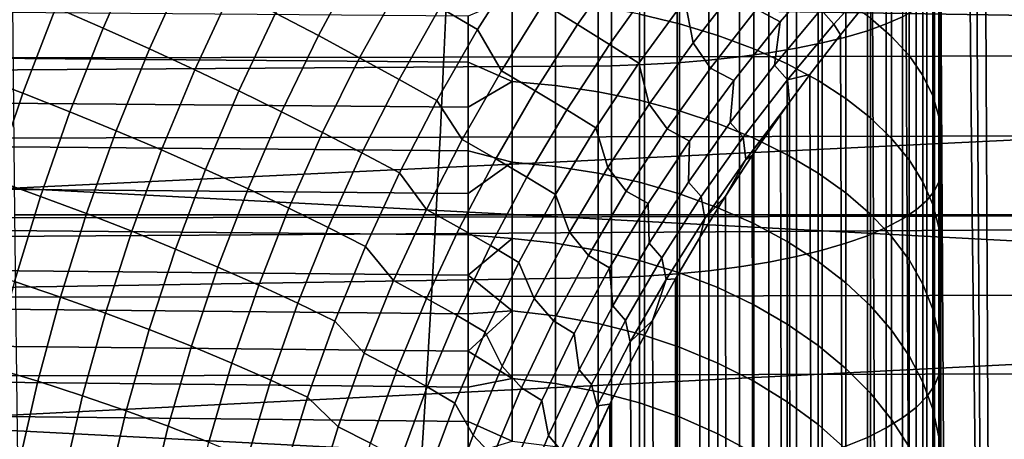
# Model space of a CAD drawing. Header units: metres. Extents: x -23 to 242, y -40 to 23.
# Tile 233 of 450: x 69.7 to 73.8, y -6.02 to -4.28. Entities that reach past the tile are written whole.
import ezdxf

# ---------------------------------------------------------------- set-up
doc = ezdxf.new("R2010")
doc.units = ezdxf.units.M
doc.layers.add('solid_10171013', color=7, linetype='CONTINUOUS')

msp = doc.modelspace()

# ---------------------------------------------------------------- linework, layer by layer
at = {"layer": 'solid_10171013'}
for points in [[(73.531998, -2.198695, 106.540703), (73.531998, -4.355069, 112.531166), (73.531998, -4.101315, 112.597939), (73.531998, -1.658365, 106.622505)], [(73.531998, -2.733237, 106.425087), (73.531998, -4.909447, 112.370178), (73.531998, -4.355069, 112.531166), (73.531998, -2.198695, 106.540703)], [(79.375481, -4.475397, 76.955864), (61.950001, -3.545547, 76.766006), (61.950001, -2.509418, 76.607658), (79.397629, -3.448779, 76.74884)], [(73.531998, -3.259398, 106.276146), (73.531998, -5.221596, 112.270218), (73.531998, -4.909447, 112.370178), (73.531998, -2.733237, 106.425087)], [(73.531998, -3.259398, 106.276146), (73.531998, -5.705389, 112.101723), (73.531998, -5.221596, 112.270218)], [(73.531998, -3.775285, 106.094482), (73.531998, -6.072298, 111.962624), (73.531998, -5.705389, 112.101723), (73.531998, -3.259398, 106.276146)], [(73.22699, -3.461822, 113.673401), (73.305801, -3.439189, 113.561127), (73.305801, -4.296903, 113.365547), (73.22699, -4.32518, 113.47654)], [(73.305801, -3.439189, 113.561127), (73.373672, -3.415212, 113.442177), (73.373672, -4.266945, 113.247963), (73.305801, -4.296903, 113.365547)], [(73.137917, -3.482916, 113.778046), (73.22699, -3.461822, 113.673401), (73.22699, -4.32518, 113.47654), (73.137917, -4.351534, 113.579979)], [(72.817146, -3.535226, 114.037544), (72.932106, -3.519777, 113.960899), (72.932106, -4.397588, 113.760742), (72.817146, -4.41689, 113.836502)], [(72.932106, -3.519777, 113.960899), (73.039337, -3.50229, 113.874153), (73.039337, -4.37574, 113.674988), (72.932106, -4.397588, 113.760742)], [(73.039337, -3.50229, 113.874153), (73.137917, -3.482916, 113.778046), (73.137917, -4.351534, 113.579979), (73.039337, -4.37574, 113.674988)], [(79.352531, -5.489917, 77.21624), (61.950001, -4.572721, 76.978401), (61.950001, -3.545547, 76.766006), (79.375481, -4.475397, 76.955864)], [(72.162735, -4.470264, 114.045998), (63.103245, -4.53142, 114.847816), (63.103245, -3.551236, 115.062462), (72.162735, -3.58691, 114.247658)], [(72.436012, -3.56812, 114.200729), (72.568024, -3.559502, 114.157974), (72.568024, -4.447221, 113.955551), (72.436012, -4.457988, 113.997818)], [(72.568024, -3.559502, 114.157974), (72.695435, -3.548506, 114.103424), (72.695435, -4.433482, 113.901627), (72.568024, -4.447221, 113.955551)], [(72.695435, -3.548506, 114.103424), (72.817146, -3.535226, 114.037544), (72.817146, -4.41689, 113.836502), (72.695435, -4.433482, 113.901627)], [(73.717133, -3.655942, 119.353729), (73.835091, -27.588884, 176.043488), (74.011604, -27.431065, 176.110474), (73.835793, -3.536384, 119.381157)], [(72.300522, -4.465691, 114.028053), (72.162735, -4.470264, 114.045998), (72.162735, -3.58691, 114.247658), (72.300522, -3.574286, 114.231316)], [(72.300522, -3.574286, 114.231316), (72.436012, -3.56812, 114.200729), (72.436012, -4.457988, 113.997818), (72.300522, -4.465691, 114.028053)], [(73.717133, -3.655942, 119.353729), (73.680176, -3.694104, 119.344887), (73.835091, -27.588884, 176.043488)], [(73.523903, -3.710864, 105.926666), (73.523903, -4.203194, 105.717682), (73.531998, -4.279159, 105.8806), (73.531998, -3.775285, 106.094482)], [(73.530739, -3.853148, 119.307556), (73.665634, -27.749008, 175.97551), (73.835091, -27.588884, 176.043488), (73.680176, -3.694104, 119.344887)], [(73.531998, -4.279159, 105.8806), (73.531998, -6.486272, 111.793587), (73.531998, -6.072298, 111.962624), (73.531998, -3.775285, 106.094482)], [(73.327766, -4.348309, 104.861824), (73.327766, -3.909322, 105.081581), (73.239838, -3.842077, 104.93602), (73.239838, -4.272075, 104.720764)], [(70.047752, -4.313953, 116.200859), (70.199547, -3.96971, 116.275429), (70.00264, -3.876658, 116.240349), (69.851204, -4.228937, 116.16658)], [(72.446114, -4.296829, 103.852943), (72.446114, -3.92116, 104.071457), (72.279816, -3.884999, 104.004547), (72.279816, -4.256546, 103.788429)], [(73.386841, -4.01409, 119.269241), (73.503075, -27.911385, 175.906586), (73.665634, -27.749008, 175.97551), (73.530739, -3.853148, 119.307556)], [(75.469284, -4.226392, 89.113098), (75.469177, -4.287014, 89.248466), (60.5, -4.046497, 89.350563), (60.5, -3.928498, 89.100426)], [(72.604774, -4.344988, 103.930069), (72.604774, -3.964392, 104.151451), (72.446114, -3.92116, 104.071457), (72.446114, -4.296829, 103.852943)], [(73.400681, -4.428042, 105.009354), (73.400681, -3.979654, 105.233818), (73.327766, -3.909322, 105.081581), (73.327766, -4.348309, 104.861824)], [(70.240723, -4.400185, 116.249321), (70.392891, -4.063591, 116.324951), (70.199547, -3.96971, 116.275429), (70.047752, -4.313953, 116.200859)], [(71.110924, -4.034193, 116.633156), (70.932381, -3.934443, 116.539291), (70.765701, -4.251951, 116.466591), (70.943733, -4.345281, 116.558235)], [(71.788055, -4.031929, 117.07515), (71.629662, -3.934503, 116.937508), (71.448166, -4.227643, 116.861877), (71.605728, -4.320059, 116.996056)], [(72.210159, -4.031594, 117.445175), (72.067528, -3.940382, 117.279015), (71.880363, -4.212179, 117.200539), (72.021866, -4.299497, 117.362427)], [(72.501877, -4.374931, 117.975739), (72.695259, -4.127477, 118.069504), (72.669655, -3.943808, 117.903809), (72.467514, -4.19732, 117.813721)], [(72.754463, -4.400621, 104.019173), (72.754463, -4.014333, 104.243858), (72.604774, -3.964392, 104.151451), (72.604774, -4.344988, 103.930069)], [(72.766014, -4.23548, 118.268272), (72.864685, -4.287879, 118.495796), (73.068237, -4.052556, 118.599648), (72.967133, -3.999245, 118.365585)], [(73.45797, -4.510609, 105.162132), (73.45797, -4.052485, 105.391464), (73.400681, -3.979654, 105.233818), (73.400681, -4.428042, 105.009354)], [(74.809364, -6.416335, 94.294312), (60.5, -6.625322, 95.425896), (60.5, -4.046497, 89.350563), (75.469177, -4.287014, 89.248466)], [(71.283051, -4.132142, 116.740791), (71.110924, -4.034193, 116.633156), (70.943733, -4.345281, 116.558235), (71.115257, -4.437321, 116.663368)], [(71.705078, -4.491303, 117.118538), (71.880363, -4.212179, 117.200539), (71.788055, -4.031929, 117.07515), (71.605728, -4.320059, 116.996056)], [(72.343704, -4.117348, 117.623604), (72.210159, -4.031594, 117.445175), (72.021866, -4.299497, 117.362427), (72.154121, -4.381941, 117.53624)], [(72.893929, -4.463264, 104.119492), (72.893929, -4.070566, 104.347908), (72.754463, -4.014333, 104.243858), (72.754463, -4.400621, 104.019173)], [(73.068237, -4.052556, 118.599648), (72.864685, -4.287879, 118.495796), (72.840401, -4.468101, 118.67054), (73.033409, -4.236945, 118.777573)], [(73.033409, -4.236945, 118.777573), (73.08783, -4.297691, 119.014259), (73.28978, -4.075109, 119.127274), (73.235222, -4.014016, 118.884079)], [(73.248344, -4.176884, 119.229744), (73.346985, -28.076252, 175.836609), (73.503075, -27.911385, 175.906586), (73.386841, -4.01409, 119.269241)], [(73.499161, -4.595318, 105.318871), (73.499161, -4.127207, 105.553207), (73.45797, -4.052485, 105.391464), (73.45797, -4.510609, 105.162132)], [(73.653336, -4.070835, 279.270966), (69.669479, -4.0708, 278.555786), (69.67942, -5.090225, 278.481934), (73.663177, -5.090262, 279.196869)], [(70.429291, -4.487216, 116.311798), (70.581856, -4.157853, 116.388748), (70.392891, -4.063591, 116.324951), (70.240723, -4.400185, 116.249321)], [(71.46563, -4.434194, 250.681519), (71.480461, -4.098571, 250.597366), (74.240944, -4.093286, 251.178986), (74.226456, -4.428779, 251.261719)], [(73.022011, -4.532391, 104.230194), (73.022011, -4.13262, 104.46273), (72.893929, -4.070566, 104.347908), (72.893929, -4.463264, 104.119492)], [(73.28978, -4.075109, 119.127274), (73.08783, -4.297691, 119.014259), (73.115219, -4.341354, 119.188873), (73.248344, -4.176884, 119.229744)], [(77.636185, -4.069873, 279.975769), (73.653336, -4.070835, 279.270966), (73.663177, -5.090262, 279.196869), (77.645714, -5.089043, 279.901062)], [(68.686371, -4.439061, 250.09726), (68.701447, -4.103432, 250.011688), (71.480461, -4.098571, 250.597366), (71.46563, -4.434194, 250.681519)], [(71.448166, -4.227643, 116.861877), (71.283051, -4.132142, 116.740791), (71.115257, -4.437321, 116.663368), (71.279655, -4.52746, 116.781662)], [(72.467514, -4.19732, 117.813721), (72.343704, -4.117348, 117.623604), (72.154121, -4.381941, 117.53624), (72.276482, -4.459198, 117.721382)], [(72.574768, -4.479964, 118.169617), (72.766014, -4.23548, 118.268272), (72.695259, -4.127477, 118.069504), (72.501877, -4.374931, 117.975739)], [(73.137634, -4.607425, 104.350365), (73.137634, -4.199978, 104.587364), (73.022011, -4.13262, 104.46273), (73.022011, -4.532391, 104.230194)], [(73.523903, -4.681462, 105.478264), (73.523903, -4.203194, 105.717682), (73.499161, -4.127207, 105.553207), (73.499161, -4.595318, 105.318871)], [(73.506279, -4.169624, 112.865974), (73.525558, -4.135631, 112.732552), (73.525558, -4.950586, 112.502838), (73.506279, -4.991278, 112.634377)], [(73.525558, -4.135631, 112.732552), (73.531998, -4.101315, 112.597939), (73.531998, -4.355069, 112.531166), (73.525558, -4.950586, 112.502838)], [(71.566902, -4.264462, 103.611938), (60.5, -4.175375, 103.439476), (60.5, -4.363929, 103.312309), (71.566902, -4.455907, 103.483681)], [(69.714088, -4.58503, 116.085419), (69.851204, -4.228937, 116.16658), (69.651909, -4.145594, 116.146614), (69.515182, -4.509932, 116.065666)], [(70.612686, -4.574538, 116.388046), (70.765701, -4.251951, 116.466591), (70.581856, -4.157853, 116.388748), (70.429291, -4.487216, 116.311798)], [(73.115219, -4.341354, 119.188873), (73.197235, -28.243603, 175.765579), (73.346985, -28.076252, 175.836609), (73.248344, -4.176884, 119.229744)], [(73.474342, -4.203031, 112.997101), (73.506279, -4.169624, 112.865974), (73.506279, -4.991278, 112.634377), (73.474342, -5.031268, 112.763641)], [(76.039627, -4.673986, 79.958191), (76.048317, -4.205019, 79.846741), (64.862846, -4.242505, 78.852997), (64.862846, -5.211149, 79.088226)], [(71.749222, -4.536309, 103.441086), (71.749222, -4.185977, 103.675415), (71.566902, -4.264462, 103.611938), (71.566902, -4.455907, 103.483681)], [(72.021866, -4.299497, 117.362427), (71.880363, -4.212179, 117.200539), (71.705078, -4.491303, 117.118538), (71.845406, -4.574945, 117.27652)], [(71.929909, -4.552686, 103.463989), (71.929909, -4.200887, 103.699295), (71.749222, -4.185977, 103.675415), (71.749222, -4.536309, 103.441086)], [(72.107269, -4.578596, 103.500214), (72.107269, -4.224476, 103.737076), (71.929909, -4.200887, 103.699295), (71.929909, -4.552686, 103.463989)], [(72.319153, -4.630367, 117.880127), (72.501877, -4.374931, 117.975739), (72.467514, -4.19732, 117.813721), (72.276482, -4.459198, 117.721382)], [(73.239838, -4.68774, 104.478989), (73.239838, -4.272075, 104.720764), (73.137634, -4.199978, 104.587364), (73.137634, -4.607425, 104.350365)], [(73.430016, -4.235565, 113.124794), (73.474342, -4.203031, 112.997101), (73.474342, -5.031268, 112.763641), (73.430016, -5.070212, 112.889534)], [(73.523903, -4.203194, 105.717682), (73.523903, -4.681462, 105.478264), (73.531998, -4.768202, 105.635696), (73.531998, -4.279159, 105.8806)], [(69.91024, -4.66216, 116.119232), (70.047752, -4.313953, 116.200859), (69.851204, -4.228937, 116.16658), (69.714088, -4.58503, 116.085419)], [(70.943733, -4.345281, 116.558235), (70.765701, -4.251951, 116.466591), (70.612686, -4.574538, 116.388046), (70.790199, -4.661588, 116.477829)], [(71.605728, -4.320059, 116.996056), (71.448166, -4.227643, 116.861877), (71.279655, -4.52746, 116.781662), (71.43634, -4.615087, 116.91275)], [(72.279816, -4.613821, 103.549461), (72.279816, -4.256546, 103.788429), (72.107269, -4.224476, 103.737076), (72.107269, -4.578596, 103.500214)], [(72.446114, -4.658067, 103.61132), (72.446114, -4.296829, 103.852943), (72.279816, -4.256546, 103.788429), (72.279816, -4.613821, 103.549461)], [(72.574768, -4.479964, 118.169617), (72.670952, -4.531715, 118.39093), (72.864685, -4.287879, 118.495796), (72.766014, -4.23548, 118.268272)], [(72.840401, -4.468101, 118.67054), (72.894562, -4.52861, 118.901024), (73.08783, -4.297691, 119.014259), (73.033409, -4.236945, 118.777573)], [(73.373672, -4.266945, 113.247963), (73.430016, -4.235565, 113.124794), (73.430016, -5.070212, 112.889534), (73.373672, -5.107776, 113.010956)], [(72.154121, -4.381941, 117.53624), (72.021866, -4.299497, 117.362427), (71.845406, -4.574945, 117.27652), (71.976326, -4.654305, 117.446091)], [(72.604774, -4.710965, 103.68528), (72.604774, -4.344988, 103.930069), (72.446114, -4.296829, 103.852943), (72.446114, -4.658067, 103.61132)], [(72.864685, -4.287879, 118.495796), (72.670952, -4.531715, 118.39093), (72.656769, -4.707265, 118.562805), (72.840401, -4.468101, 118.67054)], [(72.894562, -4.52861, 118.901024), (72.987495, -4.507337, 119.146683), (73.115219, -4.341354, 119.188873), (73.08783, -4.297691, 119.014259)], [(73.22699, -4.32518, 113.47654), (73.305801, -4.296903, 113.365547), (73.305801, -5.143637, 113.126877), (73.22699, -5.177487, 113.236298)], [(73.327766, -4.772663, 104.61499), (73.327766, -4.348309, 104.861824), (73.239838, -4.272075, 104.720764), (73.239838, -4.68774, 104.478989)], [(73.305801, -4.296903, 113.365547), (73.373672, -4.266945, 113.247963), (73.373672, -5.107776, 113.010956), (73.305801, -5.143637, 113.126877)], [(73.531998, -4.279159, 105.8806), (73.531998, -6.904709, 111.609291), (73.531998, -6.486272, 111.793587)], [(73.531998, -4.279159, 105.8806), (73.531998, -4.768202, 105.635696), (73.531998, -7.250591, 111.446373), (73.531998, -6.904709, 111.609291)], [(70.102798, -4.740901, 116.166977), (70.240723, -4.400185, 116.249321), (70.047752, -4.313953, 116.200859), (69.91024, -4.66216, 116.119232)], [(71.54229, -4.776907, 117.032837), (71.705078, -4.491303, 117.118538), (71.605728, -4.320059, 116.996056), (71.43634, -4.615087, 116.91275)], [(73.137917, -4.351534, 113.579979), (73.22699, -4.32518, 113.47654), (73.22699, -5.177487, 113.236298), (73.137917, -5.209035, 113.33828)], [(71.566902, -4.455907, 103.483681), (60.5, -4.363929, 103.312309), (60.5, -4.547915, 103.178619), (71.566902, -4.642837, 103.348923)], [(71.115257, -4.437321, 116.663368), (70.943733, -4.345281, 116.558235), (70.790199, -4.661588, 116.477829), (70.961113, -4.747874, 116.580826)], [(72.276482, -4.459198, 117.721382), (72.154121, -4.381941, 117.53624), (71.976326, -4.654305, 117.446091), (72.097191, -4.729074, 117.626633)], [(72.39399, -4.732424, 118.069473), (72.574768, -4.479964, 118.169617), (72.501877, -4.374931, 117.975739), (72.319153, -4.630367, 117.880127)], [(72.754463, -4.772071, 103.770714), (72.754463, -4.400621, 104.019173), (72.604774, -4.344988, 103.930069), (72.604774, -4.710965, 103.68528)], [(72.932106, -4.397588, 113.760742), (73.039337, -4.37574, 113.674988), (73.039337, -5.23801, 113.431938), (72.932106, -5.264163, 113.516479)], [(72.987495, -4.507337, 119.146683), (73.053871, -28.41328, 175.693542), (73.197235, -28.243603, 175.765579), (73.115219, -4.341354, 119.188873)], [(73.039337, -4.37574, 113.674988), (73.137917, -4.351534, 113.579979), (73.137917, -5.209035, 113.33828), (73.039337, -5.23801, 113.431938)], [(73.400681, -4.861484, 104.75724), (73.400681, -4.428042, 105.009354), (73.327766, -4.348309, 104.861824), (73.327766, -4.772663, 104.61499)], [(73.525558, -4.950586, 112.502838), (73.531998, -4.355069, 112.531166), (73.531998, -4.909447, 112.370178)], [(70.290924, -4.820869, 116.228462), (70.429291, -4.487216, 116.311798), (70.240723, -4.400185, 116.249321), (70.102798, -4.740901, 116.166977)], [(72.695435, -4.433482, 113.901627), (72.817146, -4.41689, 113.836502), (72.817146, -5.28727, 113.591171), (72.695435, -5.307131, 113.655373)], [(72.893929, -4.840877, 103.866913), (72.893929, -4.463264, 104.119492), (72.754463, -4.400621, 104.019173), (72.754463, -4.772071, 103.770714)], [(72.817146, -4.41689, 113.836502), (72.932106, -4.397588, 113.760742), (72.932106, -5.264163, 113.516479), (72.817146, -5.28727, 113.591171)], [(68.670067, -4.772891, 250.189804), (68.686371, -4.439061, 250.09726), (71.46563, -4.434194, 250.681519), (71.449593, -4.768081, 250.772537)], [(71.279655, -4.52746, 116.781662), (71.115257, -4.437321, 116.663368), (70.961113, -4.747874, 116.580826), (71.124779, -4.832819, 116.696693)], [(71.449593, -4.768081, 250.772537), (71.46563, -4.434194, 250.681519), (74.226456, -4.428779, 251.261719), (74.210785, -4.762594, 251.351242)], [(71.749222, -4.536309, 103.441086), (71.566902, -4.455907, 103.483681), (71.566902, -4.642837, 103.348923)], [(72.14772, -4.893395, 117.782539), (72.319153, -4.630367, 117.880127), (72.276482, -4.459198, 117.721382), (72.097191, -4.729074, 117.626633)], [(72.300522, -4.465691, 114.028053), (72.436012, -4.457988, 113.997818), (72.436012, -5.336466, 113.750198), (72.300522, -5.345687, 113.780006)], [(72.436012, -4.457988, 113.997818), (72.568024, -4.447221, 113.955551), (72.568024, -5.323577, 113.708534), (72.436012, -5.336466, 113.750198)], [(72.568024, -4.447221, 113.955551), (72.695435, -4.433482, 113.901627), (72.695435, -5.307131, 113.655373), (72.568024, -5.323577, 113.708534)], [(73.022011, -4.916805, 103.973068), (73.022011, -4.532391, 104.230194), (72.893929, -4.463264, 104.119492), (72.893929, -4.840877, 103.866913)], [(73.45797, -4.953461, 104.904541), (73.45797, -4.510609, 105.162132), (73.400681, -4.428042, 105.009354), (73.400681, -4.861484, 104.75724)], [(72.162735, -5.351161, 113.797699), (63.103245, -5.498831, 114.581451), (63.103245, -4.53142, 114.847816), (72.162735, -4.470264, 114.045998)], [(70.473839, -4.901596, 116.303467), (70.612686, -4.574538, 116.388046), (70.429291, -4.487216, 116.311798), (70.290924, -4.820869, 116.228462)], [(71.845406, -4.574945, 117.27652), (71.705078, -4.491303, 117.118538), (71.54229, -4.776907, 117.032837), (71.681435, -4.85712, 117.187271)], [(72.300522, -5.345687, 113.780006), (72.162735, -5.351161, 113.797699), (72.162735, -4.470264, 114.045998), (72.300522, -4.465691, 114.028053)], [(72.39399, -4.732424, 118.069473), (72.487648, -4.783794, 118.28492), (72.670952, -4.531715, 118.39093), (72.574768, -4.479964, 118.169617)], [(72.656769, -4.707265, 118.562805), (72.710541, -4.767655, 118.787399), (72.894562, -4.52861, 118.901024), (72.840401, -4.468101, 118.67054)], [(69.591637, -4.9443, 115.996735), (69.714088, -4.58503, 116.085419), (69.515182, -4.509932, 116.065666), (69.393181, -4.87721, 115.976875)], [(71.43634, -4.615087, 116.91275), (71.279655, -4.52746, 116.781662), (71.124779, -4.832819, 116.696693), (71.280586, -4.915844, 116.825058)], [(71.749222, -4.87127, 103.185265), (71.749222, -4.536309, 103.441086), (71.566902, -4.642837, 103.348923), (71.566902, -4.82503, 103.207825)], [(71.929909, -4.889049, 103.207092), (71.929909, -4.552686, 103.463989), (71.749222, -4.536309, 103.441086), (71.749222, -4.87127, 103.185265)], [(72.670952, -4.531715, 118.39093), (72.487648, -4.783794, 118.28492), (72.483093, -4.954153, 118.454269), (72.656769, -4.707265, 118.562805)], [(72.894562, -4.52861, 118.901024), (72.710541, -4.767655, 118.787399), (72.722183, -4.860334, 118.998604), (72.902733, -4.62242, 119.116966)], [(72.894562, -4.52861, 118.901024), (72.902733, -4.62242, 119.116966), (72.987495, -4.507337, 119.146683)], [(72.902733, -4.62242, 119.116966), (72.916924, -28.585091, 175.620621), (73.053871, -28.41328, 175.693542), (72.987495, -4.507337, 119.146683)], [(73.137634, -4.999222, 104.088303), (73.137634, -4.607425, 104.350365), (73.022011, -4.532391, 104.230194), (73.022011, -4.916805, 103.973068)], [(73.499161, -5.047825, 105.055664), (73.499161, -4.595318, 105.318871), (73.45797, -4.510609, 105.162132), (73.45797, -4.953461, 104.904541)], [(71.566902, -4.642837, 103.348923), (60.5, -4.547915, 103.178619), (60.5, -4.727349, 103.038429), (71.566902, -4.82503, 103.207825)], [(79.329102, -6.489503, 77.529266), (61.950001, -5.586513, 77.244003), (61.950001, -4.572721, 76.978401), (79.352531, -5.489917, 77.21624)], [(69.787338, -5.013785, 116.030396), (69.91024, -4.66216, 116.119232), (69.714088, -4.58503, 116.085419), (69.591637, -4.9443, 115.996735)], [(70.790199, -4.661588, 116.477829), (70.612686, -4.574538, 116.388046), (70.473839, -4.901596, 116.303467), (70.650795, -4.982552, 116.391731)], [(71.976326, -4.654305, 117.446091), (71.845406, -4.574945, 117.27652), (71.681435, -4.85712, 117.187271), (71.810997, -4.933658, 117.352959)], [(72.107269, -4.917177, 103.241623), (72.107269, -4.578596, 103.500214), (71.929909, -4.552686, 103.463989), (71.929909, -4.889049, 103.207092)], [(72.279816, -4.955419, 103.288567), (72.279816, -4.613821, 103.549461), (72.107269, -4.578596, 103.500214), (72.107269, -4.917177, 103.241623)], [(71.392647, -5.067954, 116.943245), (71.54229, -4.776907, 117.032837), (71.43634, -4.615087, 116.91275), (71.280586, -4.915844, 116.825058)], [(72.446114, -5.003455, 103.347534), (72.446114, -4.658067, 103.61132), (72.279816, -4.613821, 103.549461), (72.279816, -4.955419, 103.288567)], [(72.722183, -4.860334, 118.998604), (72.865189, -4.674739, 119.103317), (72.902733, -4.62242, 119.116966)], [(72.902733, -4.62242, 119.116966), (72.865189, -4.674739, 119.103317), (72.916924, -28.585091, 175.620621)], [(73.239838, -5.087438, 104.211639), (73.239838, -4.68774, 104.478989), (73.137634, -4.607425, 104.350365), (73.137634, -4.999222, 104.088303)], [(73.523903, -5.143788, 105.209343), (73.523903, -4.681462, 105.478264), (73.499161, -4.595318, 105.318871), (73.499161, -5.047825, 105.055664)], [(69.979424, -5.085283, 116.077736), (70.102798, -4.740901, 116.166977), (69.91024, -4.66216, 116.119232), (69.787338, -5.013785, 116.030396)], [(70.961113, -4.747874, 116.580826), (70.790199, -4.661588, 116.477829), (70.650795, -4.982552, 116.391731), (70.821068, -5.063278, 116.492928)], [(72.097191, -4.729074, 117.626633), (71.976326, -4.654305, 117.446091), (71.810997, -4.933658, 117.352959), (71.930359, -5.006213, 117.529282)], [(72.224319, -4.992463, 117.967728), (72.39399, -4.732424, 118.069473), (72.319153, -4.630367, 117.880127), (72.14772, -4.893395, 117.782539)], [(72.604774, -5.060883, 103.418037), (72.604774, -4.710965, 103.68528), (72.446114, -4.658067, 103.61132), (72.446114, -5.003455, 103.347534)], [(76.156952, -4.914496, 80.036865), (76.039627, -4.673986, 79.958191), (64.862846, -5.211149, 79.088226), (76.030777, -5.139731, 80.082275)], [(72.483093, -4.954153, 118.454269), (72.536377, -5.014544, 118.673302), (72.710541, -4.767655, 118.787399), (72.656769, -4.707265, 118.562805)], [(72.722183, -4.860334, 118.998604), (72.748192, -4.843482, 119.05864), (72.865189, -4.674739, 119.103317)], [(72.748192, -4.843482, 119.05864), (72.786224, -28.759106, 175.546753), (72.916924, -28.585091, 175.620621), (72.865189, -4.674739, 119.103317)], [(73.327766, -5.180716, 104.342056), (73.327766, -4.772663, 104.61499), (73.239838, -4.68774, 104.478989), (73.239838, -5.087438, 104.211639)], [(73.523903, -4.681462, 105.478264), (73.523903, -5.143788, 105.209343), (73.531998, -5.240842, 105.360672), (73.531998, -4.768202, 105.635696)], [(71.566902, -4.82503, 103.207825), (60.5, -4.727349, 103.038429), (60.5, -4.901577, 102.89225), (71.566902, -5.002273, 103.060562)], [(70.167053, -5.15844, 116.138565), (70.290924, -4.820869, 116.228462), (70.102798, -4.740901, 116.166977), (69.979424, -5.085283, 116.077736)], [(71.124779, -4.832819, 116.696693), (70.961113, -4.747874, 116.580826), (70.821068, -5.063278, 116.492928), (70.983978, -5.143231, 116.606712)], [(71.988281, -5.163162, 117.682785), (72.14772, -4.893395, 117.782539), (72.097191, -4.729074, 117.626633), (71.930359, -5.006213, 117.529282)], [(72.224319, -4.992463, 117.967728), (72.31546, -5.04373, 118.177658), (72.487648, -4.783794, 118.28492), (72.39399, -4.732424, 118.069473)], [(72.754463, -5.127223, 103.499474), (72.754463, -4.772071, 103.770714), (72.604774, -4.710965, 103.68528), (72.604774, -5.060883, 103.418037)], [(68.65255, -5.104745, 250.289276), (68.670067, -4.772891, 250.189804), (71.449593, -4.768081, 250.772537), (71.43235, -5.100059, 250.870407)], [(71.681435, -4.85712, 117.187271), (71.54229, -4.776907, 117.032837), (71.392647, -5.067954, 116.943245), (71.530624, -5.144939, 117.09449)], [(71.43235, -5.100059, 250.870407), (71.449593, -4.768081, 250.772537), (74.210785, -4.762594, 251.351242), (74.193924, -5.094559, 251.447525)], [(72.487648, -4.783794, 118.28492), (72.31546, -5.04373, 118.177658), (72.320053, -5.208337, 118.344872), (72.483093, -4.954153, 118.454269)], [(72.710541, -4.767655, 118.787399), (72.536377, -5.014544, 118.673302), (72.551109, -5.106191, 118.880058), (72.722183, -4.860334, 118.998604)], [(72.893929, -5.201921, 103.591171), (72.893929, -4.840877, 103.866913), (72.754463, -4.772071, 103.770714), (72.754463, -5.127223, 103.499474)], [(73.400681, -5.278276, 104.478455), (73.400681, -4.861484, 104.75724), (73.327766, -4.772663, 104.61499), (73.327766, -5.180716, 104.342056)], [(73.531998, -4.768202, 105.635696), (73.531998, -5.240842, 105.360672), (73.531998, -7.71692, 111.211014), (73.531998, -7.250591, 111.446373)], [(70.349419, -5.232821, 116.212646), (70.473839, -4.901596, 116.303467), (70.290924, -4.820869, 116.228462), (70.167053, -5.15844, 116.138565)], [(71.749222, -4.87127, 103.185265), (71.566902, -4.82503, 103.207825), (71.566902, -5.002273, 103.060562)], [(71.280586, -4.915844, 116.825058), (71.124779, -4.832819, 116.696693), (70.983978, -5.143231, 116.606712), (71.138908, -5.221864, 116.732704)], [(71.810997, -4.933658, 117.352959), (71.681435, -4.85712, 117.187271), (71.530624, -5.144939, 117.09449), (71.658859, -5.218877, 117.25666)], [(71.749222, -5.189542, 102.908958), (71.749222, -4.87127, 103.185265), (71.566902, -5.002273, 103.060562), (71.566902, -5.174355, 102.907295)], [(71.929909, -5.208654, 102.929634), (71.929909, -4.889049, 103.207092), (71.749222, -4.87127, 103.185265), (71.749222, -5.189542, 102.908958)], [(72.722183, -4.860334, 118.998604), (72.551109, -5.106191, 118.880058), (72.636414, -5.013496, 119.012497)], [(72.636414, -5.013496, 119.012497), (72.661652, -28.935356, 175.471939), (72.786224, -28.759106, 175.546753), (72.748192, -4.843482, 119.05864)], [(72.722183, -4.860334, 118.998604), (72.636414, -5.013496, 119.012497), (72.748192, -4.843482, 119.05864)], [(73.022011, -5.284352, 103.69236), (73.022011, -4.916805, 103.973068), (72.893929, -4.840877, 103.866913), (72.893929, -5.201921, 103.591171)], [(73.45797, -5.379303, 104.619705), (73.45797, -4.953461, 104.904541), (73.400681, -4.861484, 104.75724), (73.400681, -5.278276, 104.478455)], [(71.566902, -5.002273, 103.060562), (60.5, -4.901577, 102.89225), (60.5, -5.070581, 102.740067), (71.566902, -5.174355, 102.907295)], [(70.650795, -4.982552, 116.391731), (70.473839, -4.901596, 116.303467), (70.349419, -5.232821, 116.212646), (70.52578, -5.307939, 116.299728)], [(72.107269, -5.238891, 102.962334), (72.107269, -4.917177, 103.241623), (71.929909, -4.889049, 103.207092), (71.929909, -5.208654, 102.929634)], [(72.066483, -5.259233, 117.864204), (72.224319, -4.992463, 117.967728), (72.14772, -4.893395, 117.782539), (71.988281, -5.163162, 117.682785)], [(73.525558, -4.950586, 112.502838), (73.531998, -4.909447, 112.370178), (73.531998, -5.221596, 112.270218), (73.525558, -5.752892, 112.232239)], [(69.679024, -5.368376, 115.934204), (69.787338, -5.013785, 116.030396), (69.591637, -4.9443, 115.996735), (69.483826, -5.30623, 115.900391)], [(71.256485, -5.364206, 116.84948), (71.392647, -5.067954, 116.943245), (71.280586, -4.915844, 116.825058), (71.138908, -5.221864, 116.732704)], [(71.930359, -5.006213, 117.529282), (71.810997, -4.933658, 117.352959), (71.658859, -5.218877, 117.25666), (71.776756, -5.289463, 117.429131)], [(72.279816, -5.279999, 103.00679), (72.279816, -4.955419, 103.288567), (72.107269, -4.917177, 103.241623), (72.107269, -5.238891, 102.962334)], [(72.446114, -5.331635, 103.06263), (72.446114, -5.003455, 103.347534), (72.279816, -4.955419, 103.288567), (72.279816, -5.279999, 103.00679)], [(72.320053, -5.208337, 118.344872), (72.372772, -5.268854, 118.558685), (72.536377, -5.014544, 118.673302), (72.483093, -4.954153, 118.454269)], [(73.137634, -5.373827, 103.8022), (73.137634, -4.999222, 104.088303), (73.022011, -4.916805, 103.973068), (73.022011, -5.284352, 103.69236)], [(73.499161, -5.482951, 104.764618), (73.499161, -5.047825, 105.055664), (73.45797, -4.953461, 104.904541), (73.45797, -5.379303, 104.619705)], [(73.506279, -4.991278, 112.634377), (73.525558, -4.950586, 112.502838), (73.525558, -5.752892, 112.232239), (73.506279, -5.800179, 112.361549)], [(70.821068, -5.063278, 116.492928), (70.650795, -4.982552, 116.391731), (70.52578, -5.307939, 116.299728), (70.695374, -5.383361, 116.399467)], [(72.066483, -5.259233, 117.864204), (72.155128, -5.310757, 118.068993), (72.31546, -5.04373, 118.177658), (72.224319, -4.992463, 117.967728)], [(73.474342, -5.031268, 112.763641), (73.506279, -4.991278, 112.634377), (73.506279, -5.800179, 112.361549), (73.474342, -5.84665, 112.488632)], [(69.87059, -5.432932, 115.981453), (69.979424, -5.085283, 116.077736), (69.787338, -5.013785, 116.030396), (69.679024, -5.368376, 115.934204)], [(71.84153, -5.438723, 117.580658), (71.988281, -5.163162, 117.682785), (71.930359, -5.006213, 117.529282), (71.776756, -5.289463, 117.429131)], [(72.536377, -5.014544, 118.673302), (72.372772, -5.268854, 118.558685), (72.390388, -5.359333, 118.76133), (72.551109, -5.106191, 118.880058)], [(72.604774, -5.393368, 103.129387), (72.604774, -5.060883, 103.418037), (72.446114, -5.003455, 103.347534), (72.446114, -5.331635, 103.06263)], [(72.529884, -5.184659, 118.965027), (72.543312, -29.113569, 175.396301), (72.661652, -28.935356, 175.471939), (72.636414, -5.013496, 119.012497)], [(72.551109, -5.106191, 118.880058), (72.529884, -5.184659, 118.965027), (72.636414, -5.013496, 119.012497)], [(73.239838, -5.469598, 103.919769), (73.239838, -5.087438, 104.211639), (73.137634, -4.999222, 104.088303), (73.137634, -5.373827, 103.8022)], [(73.430016, -5.070212, 112.889534), (73.474342, -5.031268, 112.763641), (73.474342, -5.84665, 112.488632), (73.430016, -5.891906, 112.612396)], [(71.566902, -5.174355, 102.907295), (60.5, -5.070581, 102.740067), (60.5, -5.234379, 102.581886), (71.566902, -5.341074, 102.748215)], [(70.983978, -5.143231, 116.606712), (70.821068, -5.063278, 116.492928), (70.695374, -5.383361, 116.399467), (70.857513, -5.45858, 116.511505)], [(71.530624, -5.144939, 117.09449), (71.392647, -5.067954, 116.943245), (71.256485, -5.364206, 116.84948), (71.393311, -5.438188, 116.997864)], [(72.31546, -5.04373, 118.177658), (72.155128, -5.310757, 118.068993), (72.168388, -5.468969, 118.234428), (72.320053, -5.208337, 118.344872)], [(72.754463, -5.464681, 103.206512), (72.754463, -5.127223, 103.499474), (72.604774, -5.060883, 103.418037), (72.604774, -5.393368, 103.129387)], [(73.373672, -5.107776, 113.010956), (73.430016, -5.070212, 112.889534), (73.430016, -5.891906, 112.612396), (73.373672, -5.935557, 112.731766)], [(73.523903, -5.588355, 104.911987), (73.523903, -5.143788, 105.209343), (73.499161, -5.047825, 105.055664), (73.499161, -5.482951, 104.764618)], [(68.63382, -5.434447, 250.39563), (68.65255, -5.104745, 250.289276), (71.43235, -5.100059, 250.870407), (71.413895, -5.429949, 250.975082)], [(73.663177, -5.090262, 279.196869), (69.67942, -5.090225, 278.481934), (69.692482, -6.108152, 278.390656), (73.676163, -6.108139, 279.105164)], [(70.057686, -5.499573, 116.041939), (70.167053, -5.15844, 116.138565), (69.979424, -5.085283, 116.077736), (69.87059, -5.432932, 115.981453)], [(71.413895, -5.429949, 250.975082), (71.43235, -5.100059, 250.870407), (74.193924, -5.094559, 251.447525), (74.175873, -5.424497, 251.550568)], [(72.551109, -5.106191, 118.880058), (72.390388, -5.359333, 118.76133), (72.428658, -5.356761, 118.916313), (72.529884, -5.184659, 118.965027)], [(73.327766, -5.570865, 104.044083), (73.327766, -5.180716, 104.342056), (73.239838, -5.087438, 104.211639), (73.239838, -5.469598, 103.919769)], [(73.305801, -5.143637, 113.126877), (73.373672, -5.107776, 113.010956), (73.373672, -5.935557, 112.731766), (73.305801, -5.97723, 112.845726)], [(77.645714, -5.089043, 279.901062), (73.663177, -5.090262, 279.196869), (73.676163, -6.108139, 279.105164), (77.658401, -6.106634, 279.808746)], [(76.021812, -5.601909, 80.218918), (76.030777, -5.139731, 80.082275), (64.862846, -5.211149, 79.088226), (64.862846, -6.165939, 79.37455)], [(70.239487, -5.567903, 116.115425), (70.349419, -5.232821, 116.212646), (70.167053, -5.15844, 116.138565), (70.057686, -5.499573, 116.041939)], [(71.138908, -5.221864, 116.732704), (70.983978, -5.143231, 116.606712), (70.857513, -5.45858, 116.511505), (71.011543, -5.53308, 116.635452)], [(71.658859, -5.218877, 117.25666), (71.530624, -5.144939, 117.09449), (71.393311, -5.438188, 116.997864), (71.520256, -5.50975, 117.156853)], [(72.893929, -5.544978, 103.29335), (72.893929, -5.201921, 103.591171), (72.754463, -5.127223, 103.499474), (72.754463, -5.464681, 103.206512)], [(73.22699, -5.177487, 113.236298), (73.305801, -5.143637, 113.126877), (73.305801, -5.97723, 112.845726), (73.22699, -6.016566, 112.953293)], [(73.523903, -5.143788, 105.209343), (73.523903, -5.588355, 104.911987), (73.531998, -5.695336, 105.056465), (73.531998, -5.240842, 105.360672)], [(71.749222, -5.189542, 102.908958), (71.566902, -5.174355, 102.907295), (71.566902, -5.341074, 102.748215)], [(71.749222, -5.489875, 102.613258), (71.749222, -5.189542, 102.908958), (71.566902, -5.341074, 102.748215)], [(71.929909, -5.510245, 102.632683), (71.929909, -5.208654, 102.929634), (71.749222, -5.189542, 102.908958), (71.749222, -5.489875, 102.613258)], [(71.921158, -5.531847, 117.758675), (72.066483, -5.259233, 117.864204), (71.988281, -5.163162, 117.682785), (71.84153, -5.438723, 117.580658)], [(72.428658, -5.356761, 118.916313), (72.43129, -29.29351, 175.319916), (72.543312, -29.113569, 175.396301), (72.529884, -5.184659, 118.965027)], [(73.137917, -5.209035, 113.33828), (73.22699, -5.177487, 113.236298), (73.22699, -6.016566, 112.953293), (73.137917, -6.053226, 113.053551)], [(73.400681, -5.67678, 104.174103), (73.400681, -5.278276, 104.478455), (73.327766, -5.180716, 104.342056), (73.327766, -5.570865, 104.044083)], [(71.566902, -5.341074, 102.748215), (60.5, -5.234379, 102.581886), (60.5, -5.392373, 102.418297), (71.566902, -5.502234, 102.583504)], [(70.52578, -5.307939, 116.299728), (70.349419, -5.232821, 116.212646), (70.239487, -5.567903, 116.115425), (70.415215, -5.637472, 116.201645)], [(71.134003, -5.665665, 116.751328), (71.256485, -5.364206, 116.84948), (71.138908, -5.221864, 116.732704), (71.011543, -5.53308, 116.635452)], [(71.776756, -5.289463, 117.429131), (71.658859, -5.218877, 117.25666), (71.520256, -5.50975, 117.156853), (71.636719, -5.57859, 117.325806)], [(72.107269, -5.542471, 102.663429), (72.107269, -5.238891, 102.962334), (71.929909, -5.208654, 102.929634), (71.929909, -5.510245, 102.632683)], [(72.279816, -5.586284, 102.705223), (72.279816, -5.279999, 103.00679), (72.107269, -5.238891, 102.962334), (72.107269, -5.542471, 102.663429)], [(72.168388, -5.468969, 118.234428), (72.220482, -5.529793, 118.443375), (72.372772, -5.268854, 118.558685), (72.320053, -5.208337, 118.344872)], [(73.022011, -5.633587, 103.389175), (73.022011, -5.284352, 103.69236), (72.893929, -5.201921, 103.591171), (72.893929, -5.544978, 103.29335)], [(72.932106, -5.264163, 113.516479), (73.039337, -5.23801, 113.431938), (73.039337, -6.086897, 113.14563), (72.932106, -6.117289, 113.228737)], [(73.039337, -5.23801, 113.431938), (73.137917, -5.209035, 113.33828), (73.137917, -6.053226, 113.053551), (73.039337, -6.086897, 113.14563)], [(73.525558, -5.752892, 112.232239), (73.531998, -5.221596, 112.270218), (73.531998, -5.705389, 112.101723)], [(73.531998, -5.240842, 105.360672), (73.531998, -7.996841, 111.06076), (73.531998, -7.71692, 111.211014)], [(73.531998, -5.240842, 105.360672), (73.531998, -5.695336, 105.056465), (73.531998, -8.506571, 110.768959), (73.531998, -7.996841, 111.06076)], [(71.921158, -5.531847, 117.758675), (72.007408, -5.583906, 117.958672), (72.155128, -5.310757, 118.068993), (72.066483, -5.259233, 117.864204)], [(72.372772, -5.268854, 118.558685), (72.220482, -5.529793, 118.443375), (72.240768, -5.618993, 118.642235), (72.390388, -5.359333, 118.76133)], [(72.446114, -5.641318, 102.757713), (72.446114, -5.331635, 103.06263), (72.279816, -5.279999, 103.00679), (72.279816, -5.586284, 102.705223)], [(72.817146, -5.28727, 113.591171), (72.932106, -5.264163, 113.516479), (72.932106, -6.117289, 113.228737), (72.817146, -6.14414, 113.30217)], [(73.45797, -5.786459, 104.308746), (73.45797, -5.379303, 104.619705), (73.400681, -5.278276, 104.478455), (73.400681, -5.67678, 104.174103)], [(70.695374, -5.383361, 116.399467), (70.52578, -5.307939, 116.299728), (70.415215, -5.637472, 116.201645), (70.584122, -5.70788, 116.300255)], [(71.70768, -5.720099, 117.475754), (71.84153, -5.438723, 117.580658), (71.776756, -5.289463, 117.429131), (71.636719, -5.57859, 117.325806)], [(72.155128, -5.310757, 118.068993), (72.007408, -5.583906, 117.958672), (72.028671, -5.735412, 118.12265), (72.168388, -5.468969, 118.234428)], [(72.436012, -5.336466, 113.750198), (72.568024, -5.323577, 113.708534), (72.568024, -6.186331, 113.417549), (72.436012, -6.201309, 113.458504)], [(72.568024, -5.323577, 113.708534), (72.695435, -5.307131, 113.655373), (72.695435, -6.16722, 113.365288), (72.568024, -6.186331, 113.417549)], [(72.695435, -5.307131, 113.655373), (72.817146, -5.28727, 113.591171), (72.817146, -6.14414, 113.30217), (72.695435, -6.16722, 113.365288)], [(73.137634, -5.729769, 103.493195), (73.137634, -5.373827, 103.8022), (73.022011, -5.284352, 103.69236), (73.022011, -5.633587, 103.389175)], [(72.162735, -6.218386, 113.505211), (63.103245, -6.450742, 114.264122), (63.103245, -5.498831, 114.581451), (72.162735, -5.351161, 113.797699)], [(71.393311, -5.438188, 116.997864), (71.256485, -5.364206, 116.84948), (71.134003, -5.665665, 116.751328), (71.269699, -5.736901, 116.897171)], [(71.749222, -5.489875, 102.613258), (71.566902, -5.341074, 102.748215), (71.566902, -5.502234, 102.583504)], [(72.300522, -6.212025, 113.487808), (72.162735, -6.218386, 113.505211), (72.162735, -5.351161, 113.797699), (72.300522, -5.345687, 113.780006)], [(72.390388, -5.359333, 118.76133), (72.240768, -5.618993, 118.642235), (72.332764, -5.529592, 118.866302)], [(72.300522, -5.345687, 113.780006), (72.436012, -5.336466, 113.750198), (72.436012, -6.201309, 113.458504), (72.300522, -6.212025, 113.487808)], [(72.428658, -5.356761, 118.916313), (72.332764, -5.529592, 118.866302), (72.43129, -29.29351, 175.319916)], [(72.390388, -5.359333, 118.76133), (72.332764, -5.529592, 118.866302), (72.428658, -5.356761, 118.916313)], [(72.604774, -5.707113, 102.82048), (72.604774, -5.393368, 103.129387), (72.446114, -5.331635, 103.06263), (72.446114, -5.641318, 102.757713)], [(71.566902, -5.502234, 102.583504), (60.5, -5.392373, 102.418297), (60.5, -5.544543, 102.249275), (71.566902, -5.657643, 102.413353)], [(69.776382, -5.783067, 115.878067), (69.87059, -5.432932, 115.981453), (69.679024, -5.368376, 115.934204), (69.585335, -5.725177, 115.830605)], [(70.857513, -5.45858, 116.511505), (70.695374, -5.383361, 116.399467), (70.584122, -5.70788, 116.300255), (70.745483, -5.778651, 116.410881)], [(72.754463, -5.783118, 102.892982), (72.754463, -5.464681, 103.206512), (72.604774, -5.393368, 103.129387), (72.604774, -5.707113, 102.82048)], [(73.239838, -5.832719, 103.60453), (73.239838, -5.469598, 103.919769), (73.137634, -5.373827, 103.8022), (73.137634, -5.729769, 103.493195)], [(73.499161, -5.898984, 104.446877), (73.499161, -5.482951, 104.764618), (73.45797, -5.379303, 104.619705), (73.45797, -5.786459, 104.308746)], [(68.613884, -5.761818, 250.50885), (68.63382, -5.434447, 250.39563), (71.413895, -5.429949, 250.975082), (71.394249, -5.757576, 251.086578)], [(69.962929, -5.843467, 115.938522), (70.057686, -5.499573, 116.041939), (69.87059, -5.432932, 115.981453), (69.776382, -5.783067, 115.878067)], [(71.520256, -5.50975, 117.156853), (71.393311, -5.438188, 116.997864), (71.269699, -5.736901, 116.897171), (71.395386, -5.806349, 117.053299)], [(71.394249, -5.757576, 251.086578), (71.413895, -5.429949, 250.975082), (74.175873, -5.424497, 251.550568), (74.156647, -5.752236, 251.660355)], [(71.788544, -5.810399, 117.650703), (71.921158, -5.531847, 117.758675), (71.84153, -5.438723, 117.580658), (71.70768, -5.720099, 117.475754)], [(71.011543, -5.53308, 116.635452), (70.857513, -5.45858, 116.511505), (70.745483, -5.778651, 116.410881), (70.898636, -5.849306, 116.533127)], [(72.028671, -5.735412, 118.12265), (72.080132, -5.796694, 118.32708), (72.220482, -5.529793, 118.443375), (72.168388, -5.468969, 118.234428)], [(72.893929, -5.868699, 102.974617), (72.893929, -5.544978, 103.29335), (72.754463, -5.464681, 103.206512), (72.754463, -5.783118, 102.892982)], [(73.327766, -5.941576, 103.722252), (73.327766, -5.570865, 104.044083), (73.239838, -5.469598, 103.919769), (73.239838, -5.832719, 103.60453)], [(73.523903, -6.013415, 104.587349), (73.523903, -5.588355, 104.911987), (73.499161, -5.482951, 104.764618), (73.499161, -5.898984, 104.446877)], [(70.144157, -5.906017, 116.011734), (70.239487, -5.567903, 116.115425), (70.057686, -5.499573, 116.041939), (69.962929, -5.843467, 115.938522)], [(71.636719, -5.57859, 117.325806), (71.520256, -5.50975, 117.156853), (71.395386, -5.806349, 117.053299), (71.510468, -5.873711, 117.219055)], [(71.749222, -5.489875, 102.613258), (71.566902, -5.502234, 102.583504), (71.566902, -5.657643, 102.413353)], [(71.749222, -5.771089, 102.299309), (71.749222, -5.489875, 102.613258), (71.566902, -5.657643, 102.413353)], [(71.929909, -5.792636, 102.317429), (71.929909, -5.510245, 102.632683), (71.749222, -5.489875, 102.613258), (71.749222, -5.771089, 102.299309)], [(72.107269, -5.826725, 102.346085), (72.107269, -5.542471, 102.663429), (71.929909, -5.510245, 102.632683), (71.929909, -5.792636, 102.317429)], [(71.566902, -5.657643, 102.413353), (60.5, -5.544543, 102.249275), (60.5, -5.690909, 102.074844), (71.566902, -5.807121, 102.237976)], [(70.415215, -5.637472, 116.201645), (70.239487, -5.567903, 116.115425), (70.144157, -5.906017, 116.011734), (70.319267, -5.970309, 116.09742)], [(71.02536, -5.972062, 116.648651), (71.134003, -5.665665, 116.751328), (71.011543, -5.53308, 116.635452), (70.898636, -5.849306, 116.533127)], [(71.788544, -5.810399, 117.650703), (71.872536, -5.863235, 117.846245), (72.007408, -5.583906, 117.958672), (71.921158, -5.531847, 117.758675)], [(72.220482, -5.529793, 118.443375), (72.080132, -5.796694, 118.32708), (72.102829, -5.884619, 118.522453), (72.240768, -5.618993, 118.642235)], [(72.279816, -5.873071, 102.385056), (72.279816, -5.586284, 102.705223), (72.107269, -5.542471, 102.663429), (72.107269, -5.826725, 102.346085)], [(72.240768, -5.618993, 118.642235), (72.242271, -5.702827, 118.815033), (72.332764, -5.529592, 118.866302)], [(72.242271, -5.702827, 118.815033), (72.325623, -29.474974, 175.242889), (72.43129, -29.29351, 175.319916), (72.332764, -5.529592, 118.866302)], [(73.022011, -5.963139, 103.064705), (73.022011, -5.633587, 103.389175), (72.893929, -5.544978, 103.29335), (72.893929, -5.868699, 102.974617)], [(79.305382, -7.471393, 77.894066), (61.950001, -6.585158, 77.562286), (61.950001, -5.586513, 77.244003), (79.329102, -6.489503, 77.529266)], [(76.136208, -5.821117, 80.304489), (76.021812, -5.601909, 80.218918), (64.862846, -6.165939, 79.37455), (76.01281, -6.060175, 80.368004)], [(71.586952, -6.007386, 117.367905), (71.70768, -5.720099, 117.475754), (71.636719, -5.57859, 117.325806), (71.510468, -5.873711, 117.219055)], [(72.007408, -5.583906, 117.958672), (71.872536, -5.863235, 117.846245), (71.901039, -6.007927, 118.009079), (72.028671, -5.735412, 118.12265)], [(72.446114, -5.931286, 102.433998), (72.446114, -5.641318, 102.757713), (72.279816, -5.586284, 102.705223), (72.279816, -5.873071, 102.385056)], [(73.400681, -6.05543, 103.845383), (73.400681, -5.67678, 104.174103), (73.327766, -5.570865, 104.044083), (73.327766, -5.941576, 103.722252)], [(73.523903, -5.588355, 104.911987), (73.523903, -6.013415, 104.587349), (73.531998, -6.129524, 104.724609), (73.531998, -5.695336, 105.056465)], [(70.584122, -5.70788, 116.300255), (70.415215, -5.637472, 116.201645), (70.319267, -5.970309, 116.09742), (70.487503, -6.035974, 116.195236)], [(72.240768, -5.618993, 118.642235), (72.102829, -5.884619, 118.522453), (72.156136, -5.878602, 118.762047), (72.242271, -5.702827, 118.815033)], [(72.604774, -6.000885, 102.492516), (72.604774, -5.707113, 102.82048), (72.446114, -5.641318, 102.757713), (72.446114, -5.931286, 102.433998)], [(73.137634, -6.065649, 103.162483), (73.137634, -5.729769, 103.493195), (73.022011, -5.633587, 103.389175), (73.022011, -5.963139, 103.064705)], [(71.566902, -5.807121, 102.237976), (60.5, -5.690909, 102.074844), (60.5, -5.830938, 101.895638), (71.566902, -5.950489, 102.057564)], [(71.269699, -5.736901, 116.897171), (71.134003, -5.665665, 116.751328), (71.02536, -5.972062, 116.648651), (71.159973, -6.040833, 116.79229)], [(71.749222, -5.771089, 102.299309), (71.566902, -5.657643, 102.413353), (71.566902, -5.807121, 102.237976)], [(73.45797, -6.17333, 103.972885), (73.45797, -5.786459, 104.308746), (73.400681, -5.67678, 104.174103), (73.400681, -6.05543, 103.845383)], [(69.696846, -6.13492, 115.76757), (69.776382, -5.783067, 115.878067), (69.585335, -5.725177, 115.830605), (69.506317, -6.083442, 115.719589)], [(70.745483, -5.778651, 116.410881), (70.584122, -5.70788, 116.300255), (70.487503, -6.035974, 116.195236), (70.648117, -6.102572, 116.304794)], [(71.668846, -6.094984, 117.540146), (71.788544, -5.810399, 117.650703), (71.70768, -5.720099, 117.475754), (71.586952, -6.007386, 117.367905)], [(72.156136, -5.878602, 118.762047), (72.226669, -29.657143, 175.165558), (72.325623, -29.474974, 175.242889), (72.242271, -5.702827, 118.815033)], [(72.754463, -6.081284, 102.560112), (72.754463, -5.783118, 102.892982), (72.604774, -5.707113, 102.82048), (72.604774, -6.000885, 102.492516)], [(73.239838, -6.175373, 103.267151), (73.239838, -5.832719, 103.60453), (73.137634, -5.729769, 103.493195), (73.137634, -6.065649, 103.162483)], [(73.525558, -5.752892, 112.232239), (73.531998, -5.705389, 112.101723), (73.531998, -6.072298, 111.962624), (73.525558, -6.5405, 111.92144)], [(73.531998, -5.695336, 105.056465), (73.531998, -6.129524, 104.724609), (73.531998, -8.722301, 110.6381), (73.531998, -8.506571, 110.768959)], [(68.592743, -6.086683, 250.628891), (68.613884, -5.761818, 250.50885), (71.394249, -5.757576, 251.086578), (71.373413, -6.082764, 251.204834)], [(71.395386, -5.806349, 117.053299), (71.269699, -5.736901, 116.897171), (71.159973, -6.040833, 116.79229), (71.284462, -6.108451, 116.945885)], [(71.373413, -6.082764, 251.204834), (71.394249, -5.757576, 251.086578), (74.156647, -5.752236, 251.660355), (74.13623, -6.0776, 251.77684)], [(71.749222, -6.032079, 101.968361), (71.749222, -5.771089, 102.299309), (71.566902, -5.807121, 102.237976), (71.566902, -5.950489, 102.057564)], [(71.929909, -6.054718, 101.985092), (71.929909, -5.792636, 102.317429), (71.749222, -5.771089, 102.299309), (71.749222, -6.032079, 101.968361)], [(71.901039, -6.007927, 118.009079), (71.951843, -6.069846, 118.209297), (72.080132, -5.796694, 118.32708), (72.028671, -5.735412, 118.12265)], [(73.506279, -5.800179, 112.361549), (73.525558, -5.752892, 112.232239), (73.525558, -6.5405, 111.92144), (73.506279, -6.594261, 112.048203)], [(69.882874, -6.18933, 115.828316), (69.962929, -5.843467, 115.938522), (69.776382, -5.783067, 115.878067), (69.696846, -6.13492, 115.76757)], [(70.898636, -5.849306, 116.533127), (70.745483, -5.778651, 116.410881), (70.648117, -6.102572, 116.304794), (70.80043, -6.169661, 116.425674)], [(71.510468, -5.873711, 117.219055), (71.395386, -5.806349, 117.053299), (71.284462, -6.108451, 116.945885), (71.398239, -6.174617, 117.108788)], [(71.668846, -6.094984, 117.540146), (71.75071, -6.14889, 117.731522), (71.872536, -5.863235, 117.846245), (71.788544, -5.810399, 117.650703)], [(72.107269, -6.090537, 102.011559), (72.107269, -5.826725, 102.346085), (71.929909, -5.792636, 102.317429), (71.929909, -6.054718, 101.985092)], [(72.080132, -5.796694, 118.32708), (71.951843, -6.069846, 118.209297), (71.9767, -6.15656, 118.401482), (72.102829, -5.884619, 118.522453)], [(72.893929, -6.171811, 102.636223), (72.893929, -5.868699, 102.974617), (72.754463, -5.783118, 102.892982), (72.754463, -6.081284, 102.560112)], [(73.499161, -6.29429, 104.103691), (73.499161, -5.898984, 104.446877), (73.45797, -5.786459, 104.308746), (73.45797, -6.17333, 103.972885)], [(73.474342, -5.84665, 112.488632), (73.506279, -5.800179, 112.361549), (73.506279, -6.594261, 112.048203), (73.474342, -6.647094, 112.172775)], [(71.566902, -5.950489, 102.057564), (60.5, -5.830938, 101.895638), (60.5, -5.964606, 101.711632), (71.566902, -6.08758, 101.872337)], [(70.063553, -6.246351, 115.901581), (70.144157, -5.906017, 116.011734), (69.962929, -5.843467, 115.938522), (69.882874, -6.18933, 115.828316)], [(70.930832, -6.282503, 116.541405), (71.02536, -5.972062, 116.648651), (70.898636, -5.849306, 116.533127), (70.80043, -6.169661, 116.425674)], [(72.279816, -6.139233, 102.047546), (72.279816, -5.873071, 102.385056), (72.107269, -5.826725, 102.346085), (72.107269, -6.090537, 102.011559)], [(73.327766, -6.291393, 103.377823), (73.327766, -5.941576, 103.722252), (73.239838, -5.832719, 103.60453), (73.239838, -6.175373, 103.267151)], [(73.430016, -5.891906, 112.612396), (73.474342, -5.84665, 112.488632), (73.474342, -6.647094, 112.172775), (73.430016, -6.698545, 112.29409)], [(71.479599, -6.300258, 117.25705), (71.586952, -6.007386, 117.367905), (71.510468, -5.873711, 117.219055), (71.398239, -6.174617, 117.108788)], [(71.872536, -5.863235, 117.846245), (71.75071, -6.14889, 117.731522), (71.785721, -6.286543, 117.893661), (71.901039, -6.007927, 118.009079)], [(71.9767, -6.15656, 118.401482), (72.024231, -6.156828, 118.634132), (72.156136, -5.878602, 118.762047), (72.102829, -5.884619, 118.522453)], [(72.024231, -6.156828, 118.634132), (72.07769, -6.04959, 118.709389), (72.156136, -5.878602, 118.762047)], [(72.07769, -6.04959, 118.709389), (72.13414, -29.840353, 175.087799), (72.226669, -29.657143, 175.165558), (72.156136, -5.878602, 118.762047)], [(72.446114, -6.200401, 102.092751), (72.446114, -5.931286, 102.433998), (72.279816, -5.873071, 102.385056), (72.279816, -6.139233, 102.047546)], [(73.022011, -6.27171, 102.720215), (73.022011, -5.963139, 103.064705), (72.893929, -5.868699, 102.974617), (72.893929, -6.171811, 102.636223)], [(73.373672, -5.935557, 112.731766), (73.430016, -5.891906, 112.612396), (73.430016, -6.698545, 112.29409), (73.373672, -6.748174, 112.411102)], [(70.319267, -5.970309, 116.09742), (70.144157, -5.906017, 116.011734), (70.063553, -6.246351, 115.901581), (70.238091, -6.305616, 115.987061)], [(72.604774, -6.273529, 102.14679), (72.604774, -6.000885, 102.492516), (72.446114, -5.931286, 102.433998), (72.446114, -6.200401, 102.092751)], [(73.305801, -5.97723, 112.845726), (73.373672, -5.935557, 112.731766), (73.373672, -6.748174, 112.411102), (73.305801, -6.795551, 112.522812)], [(73.523903, -6.417298, 104.236725), (73.523903, -6.013415, 104.587349), (73.499161, -5.898984, 104.446877), (73.499161, -6.29429, 104.103691)], [(71.566902, -6.08758, 101.872337), (60.5, -5.964606, 101.711632), (60.5, -6.091938, 101.522858), (71.566902, -6.21823, 101.682518)], [(70.487503, -6.035974, 116.195236), (70.319267, -5.970309, 116.09742), (70.238091, -6.305616, 115.987061), (70.405685, -6.366786, 116.084412)], [(71.159973, -6.040833, 116.79229), (71.02536, -5.972062, 116.648651), (70.930832, -6.282503, 116.541405), (71.064438, -6.349083, 116.683159)], [(71.749222, -6.032079, 101.968361), (71.566902, -5.950489, 102.057564), (71.566902, -6.08758, 101.872337)], [(73.137634, -6.380147, 102.811386), (73.137634, -6.065649, 103.162483), (73.022011, -5.963139, 103.064705), (73.022011, -6.27171, 102.720215)], [(73.22699, -6.016566, 112.953293), (73.305801, -5.97723, 112.845726), (73.305801, -6.795551, 112.522812), (73.22699, -6.840272, 112.628258)], [(73.400681, -6.412739, 103.493576), (73.400681, -6.05543, 103.845383), (73.327766, -5.941576, 103.722252), (73.327766, -6.291393, 103.377823)], [(71.562363, -6.385243, 117.426964), (71.668846, -6.094984, 117.540146), (71.586952, -6.007386, 117.367905), (71.479599, -6.300258, 117.25705)], [(71.785721, -6.286543, 117.893661), (71.835876, -6.34929, 118.089958), (71.951843, -6.069846, 118.209297), (71.901039, -6.007927, 118.009079)], [(72.754463, -6.358005, 102.209213), (72.754463, -6.081284, 102.560112), (72.604774, -6.000885, 102.492516), (72.604774, -6.273529, 102.14679)], [(73.137917, -6.053226, 113.053551), (73.22699, -6.016566, 112.953293), (73.22699, -6.840272, 112.628258), (73.137917, -6.881952, 112.726532)], [(73.523903, -6.013415, 104.587349), (73.523903, -6.417298, 104.236725), (73.531998, -6.542273, 104.36599), (73.531998, -6.129524, 104.724609)]]:
    msp.add_3dface(points, dxfattribs=at)

doc.saveas('drawing.dxf')
